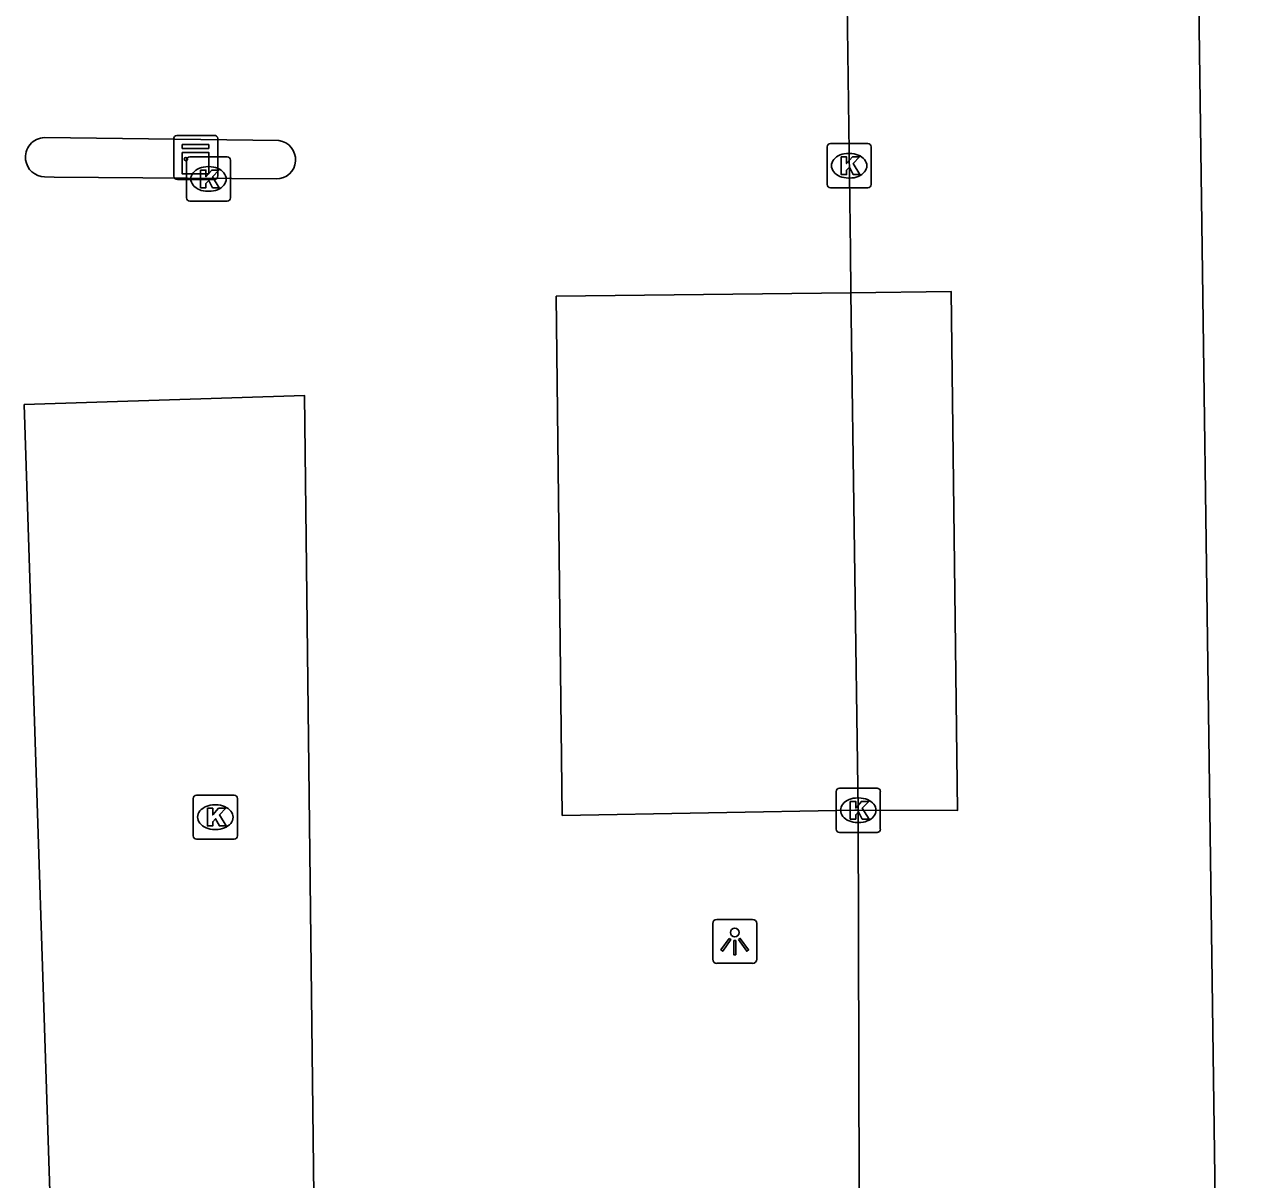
# Model space of a CAD drawing. Extents: x 161087 to 161922, y 382574 to 383873.
# Drawn here: x 161621.82 to 161649.31, y 383469.84 to 383496.01 of the extents above; entities that cross this region are included whole.
import ezdxf

# ---------------------------------------------------------------- set-up
doc = ezdxf.new("R2010")
doc.units = 0
for name, color, linetype in [('IMGEO_Kast', 7, 'Continuous'), ('IMGEO_Kolk', 7, 'Continuous'), ('IMGEO_Lichtpunt', 7, 'Continuous'), ('IMGEO_Parkeervlak_gesloten', 7, 'Continuous'), ('IMGEO_Rijbaan_lokaal_gesloten', 7, 'Continuous'), ('IMGEO_Rijbaan_lokaal_open', 7, 'Continuous')]:
    doc.layers.add(name, color=color, linetype=linetype)

msp = doc.modelspace()

# ---------------------------------------------------------------- linework, layer by layer
at = {"layer": 'IMGEO_Kast'}
for p, q in [((161625.277, 383493.495), (161626.118, 383493.495)), ((161626.118, 383493.495), (161625.277, 383493.495)), ((161625.202, 383492.57), (161625.202, 383493.411)), ((161625.202, 383493.411), (161625.202, 383492.57)), ((161626.202, 383493.42), (161626.202, 383492.579)), ((161626.202, 383492.579), (161626.202, 383493.42)), ((161626.127, 383492.495), (161625.286, 383492.495)), ((161625.286, 383492.495), (161626.127, 383492.495))]:
    msp.add_line(p, q, dxfattribs=at)
for points in [[(161625.397, 383493.285), (161625.997, 383493.285), (161625.997, 383493.2), (161625.397, 383493.2), (161625.397, 383493.285)], [(161625.397, 383493.11), (161625.997, 383493.11), (161625.997, 383492.621), (161625.397, 383492.621), (161625.397, 383493.11)]]:
    msp.add_lwpolyline(points, dxfattribs=at)
msp.add_circle((161625.481, 383492.959), 0.0377, dxfattribs=at)
for centre, start, end in [((161625.28, 383493.417), 92.4484, 184.2845), ((161625.28, 383493.417), 92.4484, 184.2845), ((161626.124, 383493.417), 2.4484, 94.2845), ((161626.124, 383493.417), 2.4484, 94.2845), ((161625.28, 383492.573), 182.4484, 274.2845), ((161625.28, 383492.573), 182.4484, 274.2845), ((161626.124, 383492.573), 272.4484, 4.2845), ((161626.124, 383492.573), 272.4484, 4.2845)]:
    msp.add_arc(centre, 0.0779, start, end, dxfattribs=at)
at = {"layer": 'IMGEO_Kolk'}
for p, q in [((161640.006, 383492.381), (161640.006, 383493.233)), ((161640.081, 383493.307), (161640.933, 383493.307)), ((161641.007, 383493.233), (161641.007, 383492.381)), ((161625.49, 383492.081), (161625.49, 383492.933)), ((161625.565, 383493.007), (161626.417, 383493.007)), ((161626.491, 383492.933), (161626.491, 383492.081)), ((161640.494, 383493.087), (161640.519, 383493.087)), ((161625.978, 383492.787), (161626.003, 383492.787)), ((161640.517, 383492.527), (161640.492, 383492.527)), ((161626.001, 383492.227), (161625.976, 383492.227)), ((161640.933, 383492.307), (161640.081, 383492.307)), ((161626.417, 383492.007), (161625.565, 383492.007)), ((161640.212, 383477.782), (161640.212, 383478.634)), ((161640.287, 383478.708), (161641.139, 383478.708)), ((161641.213, 383478.634), (161641.213, 383477.782)), ((161625.645, 383477.626), (161625.645, 383478.478)), ((161625.72, 383478.552), (161626.572, 383478.552)), ((161626.646, 383478.478), (161626.646, 383477.626)), ((161640.7, 383478.488), (161640.725, 383478.488)), ((161626.133, 383478.332), (161626.158, 383478.332)), ((161640.723, 383477.928), (161640.698, 383477.928)), ((161626.572, 383477.552), (161625.72, 383477.552)), ((161626.156, 383477.772), (161626.131, 383477.772)), ((161641.139, 383477.708), (161640.287, 383477.708))]:
    msp.add_line(p, q, dxfattribs=at)
for points in [[(161640.006, 383492.381), (161640.006, 383493.233)], [(161640.081, 383493.307), (161640.933, 383493.307)], [(161641.007, 383493.233), (161641.007, 383492.381)], [(161625.49, 383492.081), (161625.49, 383492.933)], [(161625.565, 383493.007), (161626.417, 383493.007)], [(161626.491, 383492.933), (161626.491, 383492.081)], [(161640.327, 383493.007), (161640.45, 383493.007), (161640.45, 383492.856), (161640.58, 383493.007), (161640.744, 383493.007), (161640.598, 383492.856), (161640.751, 383492.607), (161640.599, 383492.607), (161640.514, 383492.771), (161640.45, 383492.704), (161640.45, 383492.607), (161640.327, 383492.607), (161640.327, 383493.007)], [(161625.811, 383492.707), (161625.934, 383492.707), (161625.934, 383492.556), (161626.064, 383492.707), (161626.228, 383492.707), (161626.082, 383492.556), (161626.235, 383492.307), (161626.083, 383492.307), (161625.998, 383492.471), (161625.934, 383492.404), (161625.934, 383492.307), (161625.811, 383492.307), (161625.811, 383492.707)], [(161640.933, 383492.307), (161640.081, 383492.307)], [(161626.417, 383492.007), (161625.565, 383492.007)], [(161640.212, 383477.782), (161640.212, 383478.634)], [(161640.287, 383478.708), (161641.139, 383478.708)], [(161641.213, 383478.634), (161641.213, 383477.782)], [(161625.645, 383477.626), (161625.645, 383478.478)], [(161625.72, 383478.552), (161626.572, 383478.552)], [(161626.646, 383478.478), (161626.646, 383477.626)], [(161640.533, 383478.408), (161640.656, 383478.408), (161640.656, 383478.257), (161640.786, 383478.408), (161640.95, 383478.408), (161640.804, 383478.257), (161640.957, 383478.008), (161640.805, 383478.008), (161640.72, 383478.172), (161640.656, 383478.105), (161640.656, 383478.008), (161640.533, 383478.008), (161640.533, 383478.408)], [(161625.966, 383478.252), (161626.089, 383478.252), (161626.089, 383478.101), (161626.219, 383478.252), (161626.383, 383478.252), (161626.237, 383478.101), (161626.39, 383477.852), (161626.238, 383477.852), (161626.153, 383478.016), (161626.089, 383477.949), (161626.089, 383477.852), (161625.966, 383477.852), (161625.966, 383478.252)], [(161626.572, 383477.552), (161625.72, 383477.552)], [(161641.139, 383477.708), (161640.287, 383477.708)]]:
    msp.add_lwpolyline(points, dxfattribs=at)
for centre, start, end in [((161640.083, 383493.231), 91.552, 178.448), ((161640.083, 383493.231), 91.552, 178.448), ((161640.931, 383493.231), 1.552, 88.448), ((161640.931, 383493.231), 1.552, 88.448), ((161625.567, 383492.931), 91.552, 178.448), ((161625.567, 383492.931), 91.552, 178.448), ((161626.415, 383492.931), 1.552, 88.448), ((161626.415, 383492.931), 1.552, 88.448), ((161640.083, 383492.383), 181.552, 268.448), ((161640.083, 383492.383), 181.552, 268.448), ((161640.931, 383492.383), 271.552, 358.448), ((161640.931, 383492.383), 271.552, 358.448), ((161625.567, 383492.083), 181.552, 268.448), ((161625.567, 383492.083), 181.552, 268.448), ((161626.415, 383492.083), 271.552, 358.448), ((161626.415, 383492.083), 271.552, 358.448), ((161640.289, 383478.632), 91.552, 178.448), ((161640.289, 383478.632), 91.552, 178.448), ((161641.137, 383478.632), 1.552, 88.448), ((161641.137, 383478.632), 1.552, 88.448), ((161625.722, 383478.476), 91.552, 178.448), ((161625.722, 383478.476), 91.552, 178.448), ((161626.57, 383478.476), 1.552, 88.448), ((161626.57, 383478.476), 1.552, 88.448), ((161625.722, 383477.628), 181.552, 268.448), ((161625.722, 383477.628), 181.552, 268.448), ((161626.57, 383477.628), 271.552, 358.448), ((161626.57, 383477.628), 271.552, 358.448), ((161640.289, 383477.784), 181.552, 268.448), ((161640.289, 383477.784), 181.552, 268.448), ((161641.137, 383477.784), 271.552, 358.448), ((161641.137, 383477.784), 271.552, 358.448)]:
    msp.add_arc(centre, 0.0765, start, end, dxfattribs=at)
for centre, major_axis, ratio, start_param, end_param in [((161640.493, 383492.807), (-0.387, 0.002), 0.722429, 4.712389, 7.853982), ((161640.518, 383492.807), (-0.39, 0.002), 0.717154, 1.570796, 4.712389), ((161625.977, 383492.507), (-0.387, 0.002), 0.722429, 4.712389, 7.853982), ((161626.002, 383492.507), (-0.39, 0.002), 0.717154, 1.570796, 4.712389), ((161640.699, 383478.208), (-0.387, 0.002), 0.722429, 4.712389, 7.853982), ((161640.724, 383478.208), (-0.39, 0.002), 0.717154, 1.570796, 4.712389), ((161626.132, 383478.052), (-0.387, 0.002), 0.722429, 4.712389, 7.853982), ((161626.157, 383478.052), (-0.39, 0.002), 0.717154, 1.570796, 4.712389)]:
    msp.add_ellipse(centre, major_axis=major_axis, ratio=ratio, start_param=start_param, end_param=end_param, dxfattribs=at)
at = {"layer": 'IMGEO_Lichtpunt'}
for p, q in [((161637.416, 383475.642), (161637.416, 383474.835)), ((161637.416, 383475.642), (161637.416, 383474.835)), ((161638.318, 383475.737), (161637.51, 383475.737)), ((161638.318, 383475.737), (161637.51, 383475.737)), ((161638.412, 383474.835), (161638.412, 383475.642)), ((161638.412, 383474.835), (161638.412, 383475.642)), ((161637.51, 383474.741), (161638.318, 383474.741)), ((161637.51, 383474.741), (161638.318, 383474.741))]:
    msp.add_line(p, q, dxfattribs=at)
for points in [[(161637.79, 383475.306), (161637.829, 383475.278), (161637.641, 383475.016), (161637.603, 383475.043), (161637.79, 383475.306)], [(161637.892, 383475.258), (161637.939, 383475.258), (161637.939, 383474.936), (161637.892, 383474.936), (161637.892, 383475.258)], [(161638.002, 383475.278), (161638.04, 383475.305), (161638.227, 383475.043), (161638.188, 383475.015), (161638.002, 383475.278)]]:
    msp.add_lwpolyline(points, dxfattribs=at)
msp.add_circle((161637.915, 383475.44), 0.0994, dxfattribs=at)
for centre, start, end in [((161637.51, 383475.642), 90, 180), ((161637.51, 383475.642), 90, 180), ((161638.318, 383475.642), 0, 90), ((161638.318, 383475.642), 0, 90), ((161637.51, 383474.835), 180, 270), ((161637.51, 383474.835), 180, 270), ((161638.318, 383474.835), 270, 0), ((161638.318, 383474.835), 270, 360)]:
    msp.add_arc(centre, 0.0946, start, end, dxfattribs=at)
at = {"layer": 'IMGEO_Parkeervlak_gesloten'}
msp.add_lwpolyline([(161640.548, 383489.929), (161640.713, 383478.208)], dxfattribs=at)
at = {"layer": 'IMGEO_Rijbaan_lokaal_gesloten'}
for points in [[(161648.872, 383463.823), (161647.749, 383546.3), (161653.82, 383546.378)], [(161640.432, 383498.718), (161640.541, 383490.884), (161640.548, 383489.929)], [(161640.548, 383489.929), (161642.821, 383489.956), (161642.961, 383478.199), (161640.713, 383478.208)], [(161640.713, 383478.208), (161640.75, 383463.842), (161641.394, 383463.826)]]:
    msp.add_lwpolyline(points, dxfattribs=at)
at = {"layer": 'IMGEO_Rijbaan_lokaal_open'}
for points in [[(161627.583, 383493.376), (161622.276, 383493.444)], [(161622.277, 383492.553), (161622.495, 383492.551), (161627.524, 383492.507)], [(161640.713, 383478.208), (161640.639, 383478.207), (161634.008, 383478.093), (161633.869, 383489.849), (161640.548, 383489.929)], [(161621.817, 383487.399), (161628.166, 383487.606), (161628.429, 383464.945), (161622.55, 383464.945), (161621.817, 383487.399)]]:
    msp.add_lwpolyline(points, dxfattribs=at)
for centre, radius, start, end in [((161622.29, 383492.999), 0.446, 91.7577, 187.566), ((161627.529, 383492.943), 0.436, 269.3732, 82.8586), ((161622.29, 383492.999), 0.446, 187.5839, 268.309)]:
    msp.add_arc(centre, radius, start, end, dxfattribs=at)

doc.saveas('drawing.dxf')
